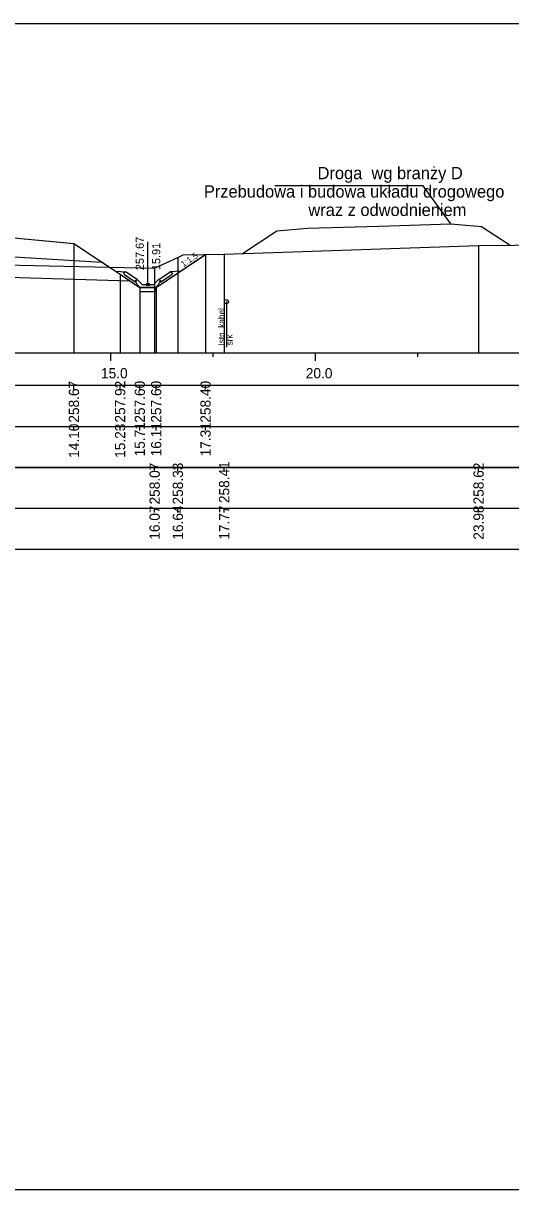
# Model space of a CAD drawing. Extents: x 6516023 to 6560129, y 5513077 to 5529206.
# Drawn here: x 6516691.08 to 6516702.98, y 5514518.16 to 5514546.66 of the extents above; entities that cross this region are included whole.
import ezdxf

# ---------------------------------------------------------------- set-up
doc = ezdxf.new("R2010")
doc.units = 0
for name, color, linetype in [('IR_default', 7, 'Continuous'), ('TOR_PRZEK_P-inne branze', 7, 'Continuous'), ('TOR_PRZEK_P-kable', 7, 'Continuous'), ('TOR_PRZEK_P-odwodnienie', 7, 'Continuous'), ('TOR_PRZEK_P-opisy', 7, 'Continuous'), ('TOR_PRZEK_P-schodkowanie+wymiana', 7, 'Continuous'), ('TOR_PRZEK_P-tabelka istniejace', 7, 'Continuous'), ('TOR_PRZEK_P-tabelka projektowane', 7, 'Continuous'), ('TOR_PRZEK_P-teren istniejacy', 7, 'Continuous'), ('TOR_PRZEK_P-uklad odniesienia', 7, 'Continuous'), ('TOR_PRZEK_P-warstwa ochronna II', 7, 'Continuous'), ('TOR_RAMKI-ramka+tabelka 1', 7, 'Continuous')]:
    doc.layers.add(name, color=color, linetype=linetype)

msp = doc.modelspace()

# ---------------------------------------------------------------- linework, layer by layer
at = {"layer": 'IR_default'}
msp.add_lwpolyline([(6516690.492, 5514541.449), (6516691.718, 5514541.333), (6516692.313, 5514541.276), (6516693.181, 5514540.697), (6516693.441, 5514540.524), (6516693.811, 5514540.278), (6516693.921, 5514540.204), (6516694.229, 5514540.204), (6516694.321, 5514540.204), (6516694.898, 5514540.589), (6516695.071, 5514540.704), (6516695.526, 5514541.008)], dxfattribs=at)
at = {"layer": 'TOR_PRZEK_P-inne branze'}
for p, q in [((6516700.842, 5514542.688), (6516697.218, 5514542.688)), ((6516701.518, 5514541.753), (6516700.842, 5514542.688))]:
    msp.add_line(p, q, dxfattribs=at)
msp.add_lwpolyline([(6516696.432, 5514541.031), (6516697.268, 5514541.588), (6516698.018, 5514541.648), (6516699.768, 5514541.701), (6516701.518, 5514541.753), (6516702.268, 5514541.693), (6516702.961, 5514541.232)], dxfattribs=at)
at = {"layer": 'TOR_PRZEK_P-kable'}
msp.add_line((6516696.036, 5514539.857), (6516696.036, 5514538.747), dxfattribs=at)
msp.add_circle((6516696.036, 5514539.857), 0.05, dxfattribs=at)
at = {"layer": 'TOR_PRZEK_P-odwodnienie'}
for p, q in [((6516694.121, 5514540.274), (6516694.121, 5514541.318)), ((6516693.856, 5514540.4), (6516693.576, 5514540.587)), ((6516694.386, 5514540.4), (6516694.666, 5514540.587)), ((6516693.812, 5514540.334), (6516693.551, 5514540.508)), ((6516693.823, 5514540.35), (6516693.812, 5514540.334)), ((6516693.813, 5514540.369), (6516693.861, 5514540.393)), ((6516693.856, 5514540.4), (6516693.848, 5514540.388)), ((6516693.981, 5514540.274), (6516693.861, 5514540.393)), ((6516693.981, 5514540.274), (6516694.261, 5514540.274)), ((6516694.261, 5514540.274), (6516694.381, 5514540.393)), ((6516694.381, 5514540.393), (6516694.428, 5514540.369)), ((6516694.386, 5514540.4), (6516694.394, 5514540.388)), ((6516694.419, 5514540.35), (6516694.43, 5514540.334)), ((6516694.43, 5514540.334), (6516694.691, 5514540.508)), ((6516693.931, 5514540.204), (6516694.311, 5514540.204))]:
    msp.add_line(p, q, dxfattribs=at)
for points in [[(6516693.329, 5514540.599), (6516693.576, 5514540.587)], [(6516693.526, 5514540.56), (6516693.576, 5514540.587)], [(6516693.526, 5514540.56), (6516693.551, 5514540.508)], [(6516694.912, 5514540.599), (6516694.666, 5514540.587)], [(6516694.716, 5514540.56), (6516694.666, 5514540.587)], [(6516694.716, 5514540.56), (6516694.691, 5514540.508)], [(6516693.848, 5514540.388), (6516693.813, 5514540.369)], [(6516693.861, 5514540.274), (6516693.813, 5514540.369)], [(6516693.813, 5514540.369), (6516693.823, 5514540.35)], [(6516693.931, 5514540.204), (6516693.861, 5514540.274)], [(6516694.311, 5514540.204), (6516694.381, 5514540.274)], [(6516694.381, 5514540.274), (6516694.428, 5514540.369)], [(6516694.394, 5514540.388), (6516694.429, 5514540.369)], [(6516694.429, 5514540.369), (6516694.419, 5514540.35)], [(6516693.921, 5514540.204), (6516693.92, 5514540.205), (6516693.921, 5514540.204), (6516693.92, 5514540.204), (6516693.921, 5514540.204), (6516693.921, 5514540.204), (6516693.921, 5514540.204), (6516693.921, 5514540.205)], [(6516694.321, 5514540.204), (6516693.921, 5514540.204), (6516693.921, 5514540.104), (6516694.321, 5514540.104), (6516694.321, 5514540.204)], [(6516694.321, 5514540.204), (6516694.32, 5514540.205), (6516694.321, 5514540.204), (6516694.32, 5514540.204), (6516694.321, 5514540.204), (6516694.321, 5514540.204), (6516694.321, 5514540.204), (6516694.321, 5514540.205)]]:
    msp.add_lwpolyline(points, dxfattribs=at)
msp.add_circle((6516694.121, 5514540.274), 0.035, dxfattribs=at)
at = {"layer": 'TOR_PRZEK_P-schodkowanie+wymiana'}
for p, q in [((6516688.672, 5514541.079), (6516692.994, 5514540.823)), ((6516688.672, 5514540.521), (6516693.681, 5514540.364))]:
    msp.add_line(p, q, dxfattribs=at)
at = {"layer": 'TOR_PRZEK_P-tabelka istniejace'}
for p, q in [((6516694.284, 5514535.706), (6516694.284, 5514535.806)), ((6516694.85, 5514535.706), (6516694.85, 5514535.806)), ((6516695.982, 5514535.706), (6516695.982, 5514535.806)), ((6516702.193, 5514535.706), (6516702.193, 5514535.806)), ((6516637.163, 5514534.806), (6516720.963, 5514534.806)), ((6516694.284, 5514534.706), (6516694.284, 5514534.806)), ((6516694.85, 5514534.706), (6516694.85, 5514534.806)), ((6516695.982, 5514534.706), (6516695.982, 5514534.806)), ((6516702.193, 5514534.706), (6516702.193, 5514534.806))]:
    msp.add_line(p, q, dxfattribs=at)
for points in [[(6516702.193, 5514541.224), (6516702.193, 5514538.806), (6516702.193, 5514538.676), (6516702.193, 5514538.606)], [(6516694.85, 5514540.934), (6516694.85, 5514538.806), (6516694.85, 5514538.676), (6516694.85, 5514538.606)], [(6516695.982, 5514541.016), (6516695.982, 5514538.806), (6516695.982, 5514538.676), (6516695.982, 5514538.606)], [(6516694.284, 5514540.672), (6516694.284, 5514538.806), (6516694.284, 5514538.676), (6516694.284, 5514538.606)]]:
    msp.add_lwpolyline(points, dxfattribs=at)
msp.add_lwpolyline([(6516637.163, 5514535.806), (6516637.163, 5514533.806), (6516720.963, 5514533.806), (6516720.963, 5514535.806)], close=True, dxfattribs=at)
at = {"layer": 'TOR_PRZEK_P-tabelka projektowane'}
for p, q in [((6516692.313, 5514537.706), (6516692.313, 5514537.806)), ((6516693.441, 5514537.706), (6516693.441, 5514537.806)), ((6516693.921, 5514537.706), (6516693.921, 5514537.806)), ((6516694.321, 5514537.706), (6516694.321, 5514537.806)), ((6516695.526, 5514537.706), (6516695.526, 5514537.806)), ((6516637.163, 5514536.806), (6516720.963, 5514536.806)), ((6516692.313, 5514536.706), (6516692.313, 5514536.806)), ((6516693.441, 5514536.706), (6516693.441, 5514536.806)), ((6516693.921, 5514536.706), (6516693.921, 5514536.806)), ((6516694.321, 5514536.706), (6516694.321, 5514536.806)), ((6516695.526, 5514536.706), (6516695.526, 5514536.806))]:
    msp.add_line(p, q, dxfattribs=at)
for points in [[(6516692.313, 5514541.276), (6516692.313, 5514538.806), (6516692.313, 5514538.676), (6516692.313, 5514538.606)], [(6516695.526, 5514541.008), (6516695.526, 5514538.806), (6516695.526, 5514538.676), (6516695.526, 5514538.606)], [(6516693.441, 5514540.524), (6516693.441, 5514538.806), (6516693.441, 5514538.676), (6516693.441, 5514538.606)], [(6516693.921, 5514540.204), (6516693.921, 5514538.806), (6516693.921, 5514538.676), (6516693.921, 5514538.606)], [(6516694.321, 5514540.204), (6516694.321, 5514538.806), (6516694.321, 5514538.676), (6516694.321, 5514538.606)]]:
    msp.add_lwpolyline(points, dxfattribs=at)
msp.add_lwpolyline([(6516637.163, 5514537.806), (6516637.163, 5514535.806), (6516720.963, 5514535.806), (6516720.963, 5514537.806)], close=True, dxfattribs=at)
at = {"layer": 'TOR_PRZEK_P-teren istniejacy'}
msp.add_lwpolyline([(6516667.442, 5514542.471), (6516669.853, 5514542.48), (6516670.614, 5514542.496), (6516670.8, 5514542.406), (6516671.443, 5514542.12), (6516671.964, 5514542.077), (6516672.142, 5514542.072), (6516672.375, 5514542.208), (6516673.168, 5514542.607), (6516681.447, 5514542.486), (6516684.038, 5514542.423), (6516684.286, 5514542.298), (6516685.145, 5514541.896), (6516687.47, 5514541.655), (6516688.221, 5514541.588), (6516688.519, 5514541.401), (6516689.496, 5514540.79), (6516690.614, 5514540.754), (6516694.284, 5514540.672), (6516694.85, 5514540.934), (6516694.977, 5514540.998), (6516695.982, 5514541.016), (6516702.193, 5514541.224), (6516703.946, 5514541.242)], dxfattribs=at)
at = {"layer": 'TOR_PRZEK_P-uklad odniesienia'}
for p, q in [((6516640.963, 5514538.606), (6516720.963, 5514538.606)), ((6516693.213, 5514538.406), (6516693.213, 5514538.606)), ((6516695.713, 5514538.506), (6516695.713, 5514538.606)), ((6516698.213, 5514538.406), (6516698.213, 5514538.606)), ((6516700.713, 5514538.506), (6516700.713, 5514538.606))]:
    msp.add_line(p, q, dxfattribs=at)
at = {"layer": 'TOR_PRZEK_P-warstwa ochronna II'}
msp.add_lwpolyline([(6516659.919, 5514541.328), (6516660.353, 5514541.336), (6516662.012, 5514540.231), (6516662.412, 5514540.231), (6516662.817, 5514540.501), (6516663.713, 5514541.098), (6516669.534, 5514541.431), (6516670.013, 5514541.75), (6516670.591, 5514541.773), (6516678.963, 5514542.108), (6516680.238, 5514542.159), (6516681.513, 5514542.109), (6516689.407, 5514541.793), (6516690.013, 5514541.768), (6516690.492, 5514541.449), (6516692.313, 5514541.276), (6516693.441, 5514540.524), (6516693.921, 5514540.204), (6516694.321, 5514540.204), (6516695.526, 5514541.008)], dxfattribs=at)
at = {"layer": 'TOR_RAMKI-ramka+tabelka 1'}
msp.add_lwpolyline([(6516634.513, 5514546.656), (6516882.013, 5514546.656), (6516882.013, 5514518.156), (6516634.513, 5514518.156)], close=True, dxfattribs=at)

# ---------------------------------------------------------------- texts
at = {"layer": 'TOR_PRZEK_P-inne branze'}
for s, p in [('Droga  wg branży D', (6516698.262, 5514542.848)), ('Przebudowa i budowa układu drogowego', (6516695.485, 5514542.398)), ('wraz z odwodnieniem ', (6516698.037, 5514541.948))]:
    msp.add_text(s, height=0.3, dxfattribs=at).set_placement(p)
at = {"layer": 'TOR_PRZEK_P-kable'}
for s, height, p in [('Istn. kabel', 0.14999, (6516695.99, 5514538.783)), ('srk', 0.15, (6516696.185, 5514538.783))]:
    msp.add_text(s, height=height, rotation=90.0511, dxfattribs=at).set_placement(p)
at = {"layer": 'TOR_PRZEK_P-odwodnienie'}
for s, p in [('257.67', (6516694.021, 5514540.624)), ('15.91', (6516694.421, 5514540.624))]:
    msp.add_text(s, height=0.2, rotation=90, dxfattribs=at).set_placement(p)
at = {"layer": 'TOR_PRZEK_P-opisy'}
msp.add_text('1:1,5', height=0.15, rotation=34.0701, dxfattribs=at).set_placement((6516694.987, 5514540.692))
at = {"layer": 'TOR_PRZEK_P-tabelka istniejace'}
for s, p in [('258.07', (6516694.409, 5514534.898)), ('258.33', (6516694.975, 5514534.898)), ('258.41', (6516696.107, 5514534.933)), ('258.62', (6516702.318, 5514534.9)), ('16.07', (6516694.409, 5514534.038)), ('16.64', (6516694.975, 5514534.039)), ('17.77', (6516696.107, 5514534.038)), ('23.98', (6516702.318, 5514534.038))]:
    msp.add_text(s, height=0.25, rotation=90, dxfattribs=at).set_placement(p)
at = {"layer": 'TOR_PRZEK_P-tabelka projektowane'}
for s, p in [('258.67', (6516692.438, 5514536.898)), ('257.92', (6516693.566, 5514536.9)), ('257.60', (6516694.046, 5514536.898)), ('257.60', (6516694.446, 5514536.898)), ('258.40', (6516695.651, 5514536.898)), ('14.10', (6516692.438, 5514536.038)), ('15.23', (6516693.566, 5514536.038)), ('15.71', (6516694.046, 5514536.073)), ('16.11', (6516694.446, 5514536.073)), ('17.31', (6516695.651, 5514536.073))]:
    msp.add_text(s, height=0.25, rotation=90, dxfattribs=at).set_placement(p)
at = {"layer": 'TOR_PRZEK_P-uklad odniesienia'}
for s, p in [('15.0', (6516692.974, 5514537.981)), ('20.0', (6516697.974, 5514537.981))]:
    msp.add_text(s, height=0.25, dxfattribs=at).set_placement(p)

doc.saveas('drawing.dxf')
